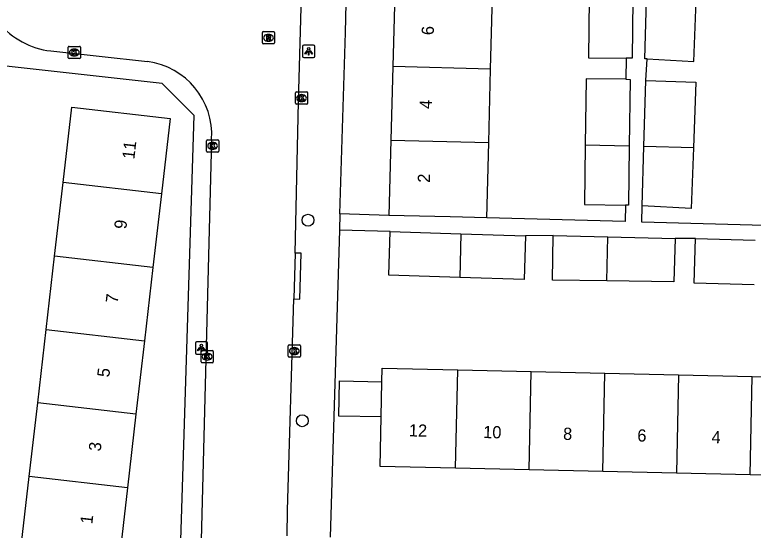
# Model space of a CAD drawing. Extents: x 162026 to 163499, y 387297 to 388169.
# Drawn here: x 162808.1 to 162868.5, y 387780.4 to 387822.6 of the extents above; entities that cross this region are included whole.
import ezdxf

# ---------------------------------------------------------------- set-up
doc = ezdxf.new("R2010")
doc.units = 0
for name, color, linetype in [('IMGEO_Boom', 7, 'Continuous'), ('IMGEO_Kolk', 7, 'Continuous'), ('IMGEO_Lichtpunt', 7, 'Continuous'), ('IMGEO_Pand', 7, 'Continuous'), ('IMGEO_Pand_nummerreeks', 7, 'Continuous'), ('IMGEO_Rijbaan_lokaal_open', 7, 'Continuous'), ('IMGEO_Rioolput', 7, 'Continuous'), ('IMGEO_Voetpad_open', 7, 'Continuous')]:
    doc.layers.add(name, color=color, linetype=linetype)

msp = doc.modelspace()

# ---------------------------------------------------------------- linework, layer by layer
at = {"layer": 'IMGEO_Boom'}
for centre in [(162832.045, 387805.792), (162831.58, 387789.399)]:
    msp.add_circle(centre, 0.489, dxfattribs=at)
at = {"layer": 'IMGEO_Kolk'}
for p, q in [((162812.427, 387819.08), (162812.427, 387819.932)), ((162812.502, 387820.006), (162813.354, 387820.006)), ((162812.915, 387819.786), (162812.94, 387819.786)), ((162813.428, 387819.932), (162813.428, 387819.08)), ((162812.938, 387819.226), (162812.913, 387819.226)), ((162813.354, 387819.006), (162812.502, 387819.006)), ((162831.016, 387815.35), (162831.016, 387816.202)), ((162831.091, 387816.276), (162831.943, 387816.276)), ((162832.017, 387816.202), (162832.017, 387815.35)), ((162831.527, 387815.496), (162831.502, 387815.496)), ((162831.504, 387816.056), (162831.529, 387816.056)), ((162831.943, 387815.276), (162831.091, 387815.276)), ((162823.739, 387811.439), (162823.739, 387812.291)), ((162823.814, 387812.365), (162824.666, 387812.365)), ((162824.227, 387812.145), (162824.252, 387812.145)), ((162824.74, 387812.291), (162824.74, 387811.439)), ((162824.666, 387811.365), (162823.814, 387811.365)), ((162824.25, 387811.585), (162824.225, 387811.585)), ((162830.505, 387795.593), (162831.357, 387795.593)), ((162823.299, 387794.209), (162823.299, 387795.061)), ((162823.374, 387795.135), (162824.226, 387795.135)), ((162824.3, 387795.061), (162824.3, 387794.209)), ((162830.43, 387794.667), (162830.43, 387795.519)), ((162830.918, 387795.373), (162830.943, 387795.373)), ((162831.431, 387795.519), (162831.431, 387794.667)), ((162823.81, 387794.355), (162823.785, 387794.355)), ((162823.787, 387794.915), (162823.812, 387794.915)), ((162831.357, 387794.593), (162830.505, 387794.593)), ((162830.941, 387794.813), (162830.916, 387794.813)), ((162824.226, 387794.135), (162823.374, 387794.135))]:
    msp.add_line(p, q, dxfattribs=at)
for points in [[(162812.427, 387819.08), (162812.427, 387819.932)], [(162812.502, 387820.006), (162813.354, 387820.006)], [(162812.748, 387819.706), (162812.871, 387819.706), (162812.871, 387819.555), (162813.001, 387819.706), (162813.165, 387819.706), (162813.019, 387819.555), (162813.172, 387819.306), (162813.02, 387819.306), (162812.935, 387819.47), (162812.871, 387819.403), (162812.871, 387819.306), (162812.748, 387819.306), (162812.748, 387819.706)], [(162813.428, 387819.932), (162813.428, 387819.08)], [(162813.354, 387819.006), (162812.502, 387819.006)], [(162831.016, 387815.35), (162831.016, 387816.202)], [(162831.091, 387816.276), (162831.943, 387816.276)], [(162832.017, 387816.202), (162832.017, 387815.35)], [(162831.337, 387815.976), (162831.46, 387815.976), (162831.46, 387815.825), (162831.59, 387815.976), (162831.754, 387815.976), (162831.608, 387815.825), (162831.761, 387815.576), (162831.609, 387815.576), (162831.524, 387815.74), (162831.46, 387815.673), (162831.46, 387815.576), (162831.337, 387815.576), (162831.337, 387815.976)], [(162831.943, 387815.276), (162831.091, 387815.276)], [(162823.739, 387811.439), (162823.739, 387812.291)], [(162823.814, 387812.365), (162824.666, 387812.365)], [(162824.06, 387812.065), (162824.183, 387812.065), (162824.183, 387811.914), (162824.313, 387812.065), (162824.477, 387812.065), (162824.331, 387811.914), (162824.484, 387811.665), (162824.332, 387811.665), (162824.247, 387811.829), (162824.183, 387811.762), (162824.183, 387811.665), (162824.06, 387811.665), (162824.06, 387812.065)], [(162824.74, 387812.291), (162824.74, 387811.439)], [(162824.666, 387811.365), (162823.814, 387811.365)], [(162830.505, 387795.593), (162831.357, 387795.593)], [(162823.299, 387794.209), (162823.299, 387795.061)], [(162823.374, 387795.135), (162824.226, 387795.135)], [(162824.3, 387795.061), (162824.3, 387794.209)], [(162830.43, 387794.667), (162830.43, 387795.519)], [(162830.751, 387795.293), (162830.874, 387795.293), (162830.874, 387795.142), (162831.004, 387795.293), (162831.168, 387795.293), (162831.022, 387795.142), (162831.175, 387794.893), (162831.023, 387794.893), (162830.938, 387795.057), (162830.874, 387794.99), (162830.874, 387794.893), (162830.751, 387794.893), (162830.751, 387795.293)], [(162831.431, 387795.519), (162831.431, 387794.667)], [(162823.62, 387794.835), (162823.743, 387794.835), (162823.743, 387794.684), (162823.873, 387794.835), (162824.037, 387794.835), (162823.891, 387794.684), (162824.044, 387794.435), (162823.892, 387794.435), (162823.807, 387794.599), (162823.743, 387794.532), (162823.743, 387794.435), (162823.62, 387794.435), (162823.62, 387794.835)], [(162831.357, 387794.593), (162830.505, 387794.593)], [(162824.226, 387794.135), (162823.374, 387794.135)]]:
    msp.add_lwpolyline(points, dxfattribs=at)
for centre, start, end in [((162812.504, 387819.93), 91.55205, 178.44795), ((162812.504, 387819.93), 91.55205, 178.44795), ((162813.352, 387819.93), 1.55205, 88.44795), ((162813.352, 387819.93), 1.55205, 88.44795), ((162812.504, 387819.082), 181.55205, 268.44795), ((162812.504, 387819.082), 181.55205, 268.44795), ((162813.352, 387819.082), 271.55205, 358.44795), ((162813.352, 387819.082), 271.55205, 358.44795), ((162831.093, 387816.2), 91.55205, 178.44795), ((162831.093, 387816.2), 91.55205, 178.44795), ((162831.941, 387816.2), 1.55205, 88.44795), ((162831.941, 387816.2), 1.55205, 88.44795), ((162831.093, 387815.352), 181.55205, 268.44795), ((162831.093, 387815.352), 181.55205, 268.44795), ((162831.941, 387815.352), 271.55205, 358.44795), ((162831.941, 387815.352), 271.55205, 358.44795), ((162823.816, 387812.289), 91.55205, 178.44795), ((162823.816, 387812.289), 91.55205, 178.44795), ((162824.664, 387812.289), 1.55205, 88.44795), ((162824.664, 387812.289), 1.55205, 88.44795), ((162823.816, 387811.441), 181.55205, 268.44795), ((162823.816, 387811.441), 181.55205, 268.44795), ((162824.664, 387811.441), 271.55205, 358.44795), ((162824.664, 387811.441), 271.55205, 358.44795), ((162830.507, 387795.517), 91.55205, 178.44795), ((162830.507, 387795.517), 91.55205, 178.44795), ((162831.355, 387795.517), 1.55205, 88.44795), ((162831.355, 387795.517), 1.55205, 88.44795), ((162823.376, 387795.059), 91.55205, 178.44795), ((162823.376, 387795.059), 91.55205, 178.44795), ((162824.224, 387795.059), 1.55205, 88.44795), ((162824.224, 387795.059), 1.55205, 88.44795), ((162830.507, 387794.669), 181.55205, 268.44795), ((162830.507, 387794.669), 181.55205, 268.44795), ((162831.355, 387794.669), 271.55205, 358.44795), ((162831.355, 387794.669), 271.55205, 358.44795), ((162823.376, 387794.211), 181.55205, 268.44795), ((162823.376, 387794.211), 181.55205, 268.44795), ((162824.224, 387794.211), 271.55205, 358.44795), ((162824.224, 387794.211), 271.55205, 358.44795)]:
    msp.add_arc(centre, 0.0765, start, end, dxfattribs=at)
for centre, major_axis, ratio, start_param, end_param in [((162812.914, 387819.506), (-0.387, 0.002), 0.722429, 4.712389, 7.853982), ((162812.939, 387819.506), (-0.39, 0.002), 0.717154, 1.570796, 4.712389), ((162831.503, 387815.776), (-0.387, 0.002), 0.722429, 4.712389, 7.853982), ((162831.528, 387815.776), (-0.39, 0.002), 0.717154, 1.570796, 4.712389), ((162824.226, 387811.865), (-0.387, 0.002), 0.722429, 4.712389, 7.853982), ((162824.251, 387811.865), (-0.39, 0.002), 0.717154, 1.570796, 4.712389), ((162830.917, 387795.093), (-0.387, 0.002), 0.722429, 4.712389, 7.853982), ((162830.942, 387795.093), (-0.39, 0.002), 0.717154, 1.570796, 4.712389), ((162823.786, 387794.635), (-0.387, 0.002), 0.722429, 4.712389, 7.853982), ((162823.811, 387794.635), (-0.39, 0.002), 0.717154, 1.570796, 4.712389)]:
    msp.add_ellipse(centre, major_axis=major_axis, ratio=ratio, start_param=start_param, end_param=end_param, dxfattribs=at)
at = {"layer": 'IMGEO_Lichtpunt'}
for p, q in [((162831.603, 387820.003), (162831.603, 387819.196)), ((162831.603, 387820.003), (162831.603, 387819.196)), ((162832.505, 387820.098), (162831.697, 387820.098)), ((162832.505, 387820.098), (162831.697, 387820.098)), ((162832.599, 387819.196), (162832.599, 387820.003)), ((162832.599, 387819.196), (162832.599, 387820.003)), ((162831.697, 387819.102), (162832.505, 387819.102)), ((162831.697, 387819.102), (162832.505, 387819.102)), ((162822.83, 387795.749), (162822.83, 387794.942)), ((162822.83, 387795.749), (162822.83, 387794.942)), ((162823.732, 387795.844), (162822.924, 387795.844)), ((162823.732, 387795.844), (162822.924, 387795.844)), ((162823.826, 387794.942), (162823.826, 387795.749)), ((162823.826, 387794.942), (162823.826, 387795.749)), ((162822.924, 387794.848), (162823.732, 387794.848)), ((162822.924, 387794.848), (162823.732, 387794.848))]:
    msp.add_line(p, q, dxfattribs=at)
for points in [[(162831.977, 387819.667), (162832.016, 387819.639), (162831.828, 387819.377), (162831.79, 387819.404), (162831.977, 387819.667)], [(162832.079, 387819.619), (162832.126, 387819.619), (162832.126, 387819.297), (162832.079, 387819.297), (162832.079, 387819.619)], [(162832.189, 387819.639), (162832.227, 387819.666), (162832.414, 387819.404), (162832.375, 387819.376), (162832.189, 387819.639)], [(162823.204, 387795.413), (162823.243, 387795.385), (162823.055, 387795.123), (162823.017, 387795.15), (162823.204, 387795.413)], [(162823.306, 387795.365), (162823.353, 387795.365), (162823.353, 387795.043), (162823.306, 387795.043), (162823.306, 387795.365)], [(162823.416, 387795.385), (162823.454, 387795.412), (162823.641, 387795.15), (162823.602, 387795.122), (162823.416, 387795.385)]]:
    msp.add_lwpolyline(points, dxfattribs=at)
for centre in [(162832.102, 387819.801), (162823.329, 387795.547)]:
    msp.add_circle(centre, 0.0994, dxfattribs=at)
for centre, start, end in [((162831.697, 387820.003), 90, 180), ((162831.697, 387820.003), 90, 180), ((162832.505, 387820.003), 0, 90), ((162832.505, 387820.003), 0, 90), ((162831.697, 387819.196), 180, 270), ((162831.697, 387819.196), 180, 270), ((162832.505, 387819.196), 270, 0), ((162832.505, 387819.196), 270, 360), ((162822.924, 387795.749), 90, 180), ((162822.924, 387795.749), 90, 180), ((162823.732, 387795.749), 0, 90), ((162823.732, 387795.749), 0, 90), ((162822.924, 387794.942), 180, 270), ((162822.924, 387794.942), 180, 270), ((162823.732, 387794.942), 270, 0), ((162823.732, 387794.942), 270, 360)]:
    msp.add_arc(centre, 0.0946, start, end, dxfattribs=at)
at = {"layer": 'IMGEO_Pand'}
for points in [[(162839.138, 387824.353), (162838.982, 387818.347)], [(162846.982, 387818.139), (162847.138, 387824.145)], [(162855.037, 387823.94), (162854.976, 387819.077), (162858.073, 387819.038)], [(162858.626, 387823.846), (162858.565, 387819.032), (162858.073, 387819.038)], [(162859.773, 387818.986), (162859.601, 387818.996), (162859.741, 387823.83)], [(162859.773, 387818.986), (162863.609, 387818.774), (162863.787, 387823.715)], [(162838.982, 387818.347), (162838.826, 387812.341)], [(162846.982, 387818.139), (162838.982, 387818.347)], [(162846.826, 387812.133), (162846.982, 387818.139)], [(162858.051, 387817.312), (162854.794, 387817.354), (162854.725, 387811.928)], [(162858.051, 387817.312), (162858.383, 387817.308), (162858.314, 387811.834)], [(162859.519, 387811.81), (162859.675, 387817.215)], [(162859.675, 387817.215), (162863.758, 387817.067), (162863.564, 387811.695)], [(162812.015, 387808.87), (162812.724, 387815.024), (162820.762, 387814.098), (162820.053, 387807.945)], [(162838.826, 387812.341), (162838.666, 387806.185)], [(162838.826, 387812.341), (162846.826, 387812.133)], [(162846.666, 387805.977), (162846.826, 387812.133)], [(162854.725, 387811.928), (162854.664, 387807.065), (162858.014, 387807.023)], [(162858.314, 387811.834), (162854.725, 387811.928)], [(162858.314, 387811.834), (162858.253, 387807.02), (162858.014, 387807.023)], [(162859.378, 387806.972), (162859.519, 387811.81)], [(162863.564, 387811.695), (162863.386, 387806.749), (162859.378, 387806.972)], [(162863.564, 387811.695), (162859.519, 387811.81)], [(162811.322, 387802.861), (162812.015, 387808.87)], [(162820.053, 387807.945), (162812.015, 387808.87)], [(162820.053, 387807.945), (162819.361, 387801.937)], [(162846.666, 387805.977), (162843.665, 387806.055), (162838.666, 387806.185)], [(162844.456, 387801.113), (162838.669, 387801.289), (162838.778, 387804.861)], [(162838.778, 387804.861), (162844.536, 387804.686)], [(162844.536, 387804.686), (162844.456, 387801.113)], [(162844.536, 387804.686), (162849.822, 387804.525)], [(162849.822, 387804.525), (162849.713, 387800.954), (162844.456, 387801.113)], [(162856.5, 387800.822), (162852.037, 387800.877), (162852.098, 387804.55)], [(162852.098, 387804.55), (162856.58, 387804.441)], [(162856.5, 387800.822), (162856.58, 387804.441)], [(162862.084, 387804.307), (162861.962, 387800.756), (162856.5, 387800.822)], [(162856.58, 387804.441), (162862.084, 387804.307)], [(162868.544, 387800.498), (162863.621, 387800.647), (162863.732, 387804.295)], [(162863.732, 387804.295), (162868.626, 387804.146)], [(162810.63, 387796.854), (162811.322, 387802.861)], [(162819.361, 387801.937), (162811.322, 387802.861)], [(162819.361, 387801.937), (162818.668, 387795.929)], [(162809.938, 387790.846), (162810.63, 387796.854)], [(162810.63, 387796.854), (162818.668, 387795.929)], [(162818.668, 387795.929), (162817.976, 387789.921)], [(162838.091, 387792.574), (162838.116, 387793.694), (162844.287, 387793.556)], [(162844.107, 387785.51), (162844.287, 387793.556)], [(162844.287, 387793.556), (162850.31, 387793.422)], [(162850.13, 387785.376), (162850.31, 387793.422)], [(162850.31, 387793.422), (162856.332, 387793.288)], [(162856.152, 387785.242), (162856.332, 387793.288)], [(162856.332, 387793.288), (162862.355, 387793.153)], [(162862.355, 387793.153), (162862.175, 387785.107)], [(162862.355, 387793.153), (162868.377, 387793.019)], [(162838.027, 387789.705), (162834.567, 387789.782), (162834.632, 387792.652), (162838.091, 387792.574)], [(162838.027, 387789.705), (162838.091, 387792.574)], [(162868.377, 387793.019), (162874.551, 387792.881), (162874.372, 387784.835), (162868.197, 387784.973)], [(162868.197, 387784.973), (162868.377, 387793.019)], [(162809.245, 387784.837), (162809.938, 387790.846)], [(162817.976, 387789.921), (162809.938, 387790.846)], [(162817.976, 387789.921), (162817.283, 387783.912)], [(162844.107, 387785.51), (162837.936, 387785.648), (162838.027, 387789.705)], [(162850.13, 387785.376), (162844.107, 387785.51)], [(162856.152, 387785.242), (162850.13, 387785.376)], [(162817.283, 387783.912), (162816.574, 387777.755), (162808.536, 387778.681), (162809.245, 387784.837)], [(162817.283, 387783.912), (162809.245, 387784.837)], [(162862.175, 387785.107), (162856.152, 387785.242)], [(162868.197, 387784.973), (162862.175, 387785.107)]]:
    msp.add_lwpolyline(points, dxfattribs=at)
at = {"layer": 'IMGEO_Rijbaan_lokaal_open'}
for points in [[(162830.985, 387803.099), (162831.258, 387815.47), (162832.238, 387850.188), (162832.432, 387862.066)], [(162811.006, 387819.632), (162818.913, 387818.759)], [(162824.162, 387812.394), (162823.116, 387772.248)], [(162830.985, 387803.099), (162830.877, 387799.351)], [(162830.333, 387779.978), (162830.381, 387782.097), (162830.877, 387799.351)]]:
    msp.add_lwpolyline(points, dxfattribs=at)
for centre, radius, start, end in [((162811.738, 387826.035), 6.444, 219.32176, 263.47431), ((162818.141, 387812.776), 6.033, 356.37391, 82.64859)]:
    msp.add_arc(centre, radius, start, end, dxfattribs=at)
at = {"layer": 'IMGEO_Rioolput'}
for p, q in [((162828.311, 387820.281), (162828.311, 387821.133)), ((162828.386, 387821.207), (162829.238, 387821.207)), ((162828.799, 387820.987), (162828.824, 387820.987)), ((162829.312, 387821.133), (162829.312, 387820.281)), ((162828.822, 387820.427), (162828.797, 387820.427)), ((162829.238, 387820.207), (162828.386, 387820.207))]:
    msp.add_line(p, q, dxfattribs=at)
for points in [[(162828.311, 387820.281), (162828.311, 387821.133)], [(162828.386, 387821.207), (162829.238, 387821.207)], [(162828.9, 387820.905), (162828.648, 387820.907), (162828.648, 387820.507)], [(162829.312, 387821.133), (162829.312, 387820.281)], [(162828.648, 387820.507), (162828.772, 387820.507), (162828.772, 387820.669), (162828.783, 387820.669)], [(162828.826, 387820.826), (162828.772, 387820.826), (162828.772, 387820.745)], [(162828.772, 387820.745), (162828.824, 387820.745)], [(162828.83, 387820.64), (162828.901, 387820.507), (162829.041, 387820.507), (162828.976, 387820.633)], [(162829.238, 387820.207), (162828.386, 387820.207)]]:
    msp.add_lwpolyline(points, dxfattribs=at)
for centre, radius, start, end in [((162828.388, 387821.131), 0.0765, 91.55205, 178.44795), ((162828.388, 387821.131), 0.0765, 91.55205, 178.44795), ((162828.899, 387820.795), 0.109, 350.36119, 89.41601), ((162829.236, 387821.131), 0.0765, 1.55205, 88.44795), ((162829.236, 387821.131), 0.0765, 1.55205, 88.44795), ((162828.782, 387820.616), 0.0533, 26.02933, 88.69889), ((162828.808, 387820.934), 0.19, 274.7715, 282.96867), ((162828.832, 387820.73), 0.0964, 77.00612, 93.18647), ((162828.846, 387820.787), 0.0378, 276.66336, 79.67722), ((162828.897, 387820.795), 0.112, 277.58423, 350.98172), ((162828.881, 387820.58), 0.108, 29.51342, 73.79051), ((162828.388, 387820.283), 0.0765, 181.55205, 268.44795), ((162828.388, 387820.283), 0.0765, 181.55205, 268.44795), ((162829.236, 387820.283), 0.0765, 271.55205, 358.44795), ((162829.236, 387820.283), 0.0765, 271.55205, 358.44795)]:
    msp.add_arc(centre, radius, start, end, dxfattribs=at)
for centre, major_axis, ratio, start_param, end_param in [((162828.798, 387820.707), (-0.387, 0.002), 0.722429, 4.712389, 7.853982), ((162828.823, 387820.707), (-0.39, 0.002), 0.717154, 1.570796, 4.712389)]:
    msp.add_ellipse(centre, major_axis=major_axis, ratio=ratio, start_param=start_param, end_param=end_param, dxfattribs=at)
at = {"layer": 'IMGEO_Voetpad_open'}
for points in [[(162834.655, 387806.307), (162835.105, 387821.141), (162836.227, 387869.891)], [(162818.84, 387772.366), (162821.479, 387774.395), (162822.73, 387814.363), (162820.121, 387816.973), (162802.674, 387818.909)], [(162858.073, 387819.038), (162858.051, 387817.312)], [(162859.675, 387817.215), (162859.773, 387818.986)], [(162858.014, 387807.023), (162857.978, 387805.675), (162846.666, 387805.977)], [(162870.384, 387805.343), (162859.342, 387805.638), (162859.378, 387806.972)], [(162834.655, 387806.307), (162834.615, 387804.987)], [(162838.666, 387806.185), (162834.655, 387806.307)], [(162834.615, 387804.987), (162833.854, 387779.874)], [(162838.778, 387804.861), (162834.615, 387804.987)], [(162852.098, 387804.55), (162849.822, 387804.525)], [(162863.732, 387804.295), (162862.084, 387804.307)], [(162830.877, 387799.351), (162831.377, 387799.337), (162831.485, 387803.085), (162830.985, 387803.099)]]:
    msp.add_lwpolyline(points, dxfattribs=at)

# ---------------------------------------------------------------- texts
at = {"layer": 'IMGEO_Pand_nummerreeks'}
for s, rotation, p in [('6', 88.51081, (162842.33, 387820.913)), ('4', 88.51081, (162842.173, 387814.878)), ('11', 83.42649, (162817.838, 387810.74)), ('2', 88.51081, (162842.016, 387808.84)), ('9', 83.42649, (162817.18, 387805.027)), ('7', 83.42649, (162816.482, 387798.97)), ('5', 83.42649, (162815.784, 387792.913)), ('12', 358.7223, (162840.29, 387788.117)), ('10', 358.72177, (162846.369, 387787.98)), ('8', 358.72177, (162852.902, 387787.836)), ('6', 358.72177, (162858.971, 387787.7)), ('4', 358.72177, (162865.044, 387787.565)), ('3', 83.42649, (162815.086, 387786.856)), ('1', 83.42649, (162814.401, 387780.912))]:
    msp.add_text(s, height=1, rotation=rotation, dxfattribs=at).set_placement(p)

doc.saveas('drawing.dxf')
